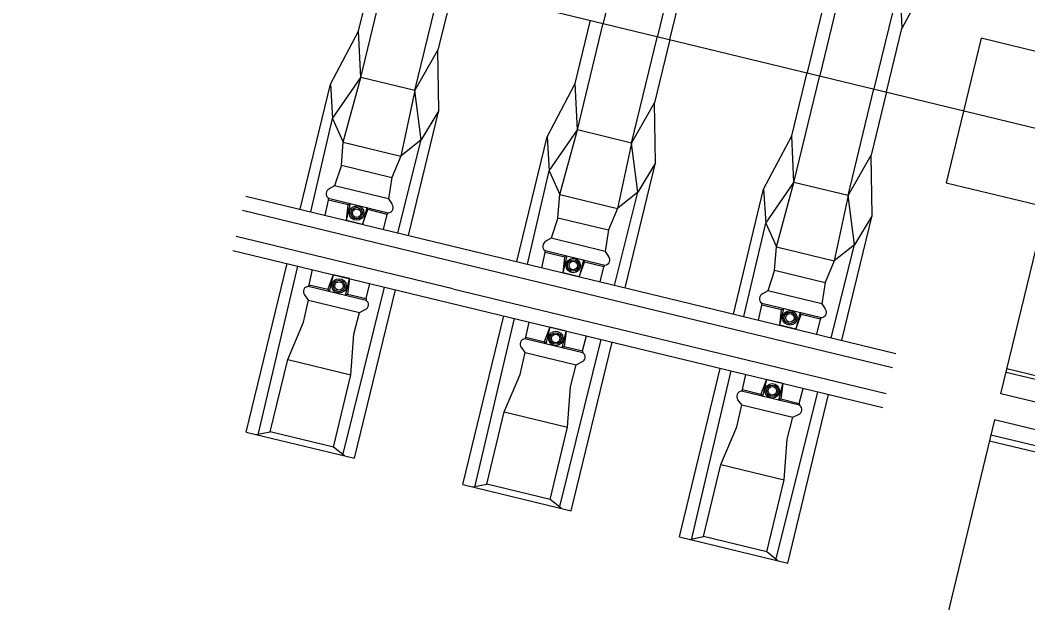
# Model space of a CAD drawing. Extents: x -7476540 to -746055, y -11317203 to -1129777.
# Drawn here: x -747599.599 to -747596.887, y -1131706.427 to -1131704.858 of the extents above; entities that cross this region are included whole.
import ezdxf

# ---------------------------------------------------------------- set-up
doc = ezdxf.new("R2010")
doc.units = 0
for name, color, linetype in [('KOL_ROST', 7, 'Continuous'), ('OSA_KOLEJ', 7, 'Continuous'), ('PREJEZD_KCE', 7, 'Continuous')]:
    doc.layers.add(name, color=color, linetype=linetype)

msp = doc.modelspace()

# ---------------------------------------------------------------- linework, layer by layer
at = {"layer": 'KOL_ROST'}
for p, q in [((-747597.8145, -1131704.6149), (-747597.8839, -1131704.902)), ((-747598.6882, -1131704.8879), (-747598.6469, -1131704.7174)), ((-747598.5366, -1131705.048), (-747598.4671, -1131704.7609)), ((-747597.8499, -1131704.9102), (-747597.8087, -1131704.7397)), ((-747597.2313, -1131704.756), (-747597.3008, -1131705.0431)), ((-747597.2313, -1131704.756), (-747597.2255, -1131704.8809)), ((-747597.1497, -1131704.7377), (-747597.2255, -1131704.8809)), ((-747598.4331, -1131704.7691), (-747598.4743, -1131704.9396)), ((-747597.4393, -1131704.8291), (-747597.4806, -1131704.9996)), ((-747598.105, -1131705.029), (-747598.0637, -1131704.8585)), ((-747598.764, -1131705.031), (-747598.6882, -1131704.8879)), ((-747598.6824, -1131705.0127), (-747598.6882, -1131704.8879)), ((-747597.2668, -1131705.0514), (-747597.2255, -1131704.8809)), ((-747597.9534, -1131705.1891), (-747597.8839, -1131704.902)), ((-747597.8499, -1131704.9102), (-747597.8912, -1131705.0807)), ((-747598.5366, -1131705.048), (-747598.4743, -1131704.9396)), ((-747598.4724, -1131705.1016), (-747598.4743, -1131704.9396)), ((-747597.5218, -1131705.1701), (-747597.4806, -1131704.9996)), ((-747598.8453, -1131705.3673), (-747598.764, -1131705.031)), ((-747598.764, -1131705.031), (-747598.7579, -1131705.123)), ((-747598.7579, -1131705.123), (-747598.6824, -1131705.0127)), ((-747598.5366, -1131705.048), (-747598.6824, -1131705.0127)), ((-747598.1808, -1131705.1722), (-747598.105, -1131705.029)), ((-747598.0992, -1131705.1538), (-747598.105, -1131705.029)), ((-747598.5366, -1131705.048), (-747598.5741, -1131705.2241)), ((-747598.5198, -1131705.1807), (-747598.5366, -1131705.048)), ((-747597.3703, -1131705.3302), (-747597.3008, -1131705.0431)), ((-747597.2668, -1131705.0514), (-747597.308, -1131705.2218)), ((-747597.9534, -1131705.1891), (-747597.8912, -1131705.0807)), ((-747597.8892, -1131705.2427), (-747597.8912, -1131705.0807)), ((-747598.5538, -1131705.4379), (-747598.4724, -1131705.1016)), ((-747598.4724, -1131705.1016), (-747598.5198, -1131705.1807)), ((-747598.817, -1131705.3742), (-747598.7579, -1131705.123)), ((-747598.7579, -1131705.123), (-747598.7296, -1131705.1865)), ((-747598.1748, -1131705.2642), (-747598.0992, -1131705.1538)), ((-747597.9534, -1131705.1891), (-747598.0992, -1131705.1538)), ((-747597.5977, -1131705.3133), (-747597.5218, -1131705.1701)), ((-747597.5161, -1131705.295), (-747597.5218, -1131705.1701)), ((-747598.7296, -1131705.1865), (-747598.5741, -1131705.2241)), ((-747598.582, -1131705.431), (-747598.5198, -1131705.1807)), ((-747598.5198, -1131705.1807), (-747598.5741, -1131705.2241)), ((-747598.2622, -1131705.5084), (-747598.1808, -1131705.1722)), ((-747598.1808, -1131705.1722), (-747598.1748, -1131705.2642)), ((-747597.9534, -1131705.1891), (-747597.9909, -1131705.3653)), ((-747597.9367, -1131705.3218), (-747597.9534, -1131705.1891)), ((-747598.5741, -1131705.2241), (-747598.5984, -1131705.282)), ((-747597.3703, -1131705.3302), (-747597.308, -1131705.2218)), ((-747597.3061, -1131705.3839), (-747597.308, -1131705.2218)), ((-747598.7344, -1131705.2491), (-747598.7526, -1131705.3044)), ((-747598.7344, -1131705.2491), (-747598.5984, -1131705.282)), ((-747597.9706, -1131705.579), (-747597.8892, -1131705.2427)), ((-747597.8892, -1131705.2427), (-747597.9367, -1131705.3218)), ((-747598.2338, -1131705.5153), (-747598.1748, -1131705.2642)), ((-747598.1748, -1131705.2642), (-747598.1464, -1131705.3276)), ((-747598.7526, -1131705.3044), (-747598.7668, -1131705.3124)), ((-747598.5984, -1131705.282), (-747598.6074, -1131705.3395)), ((-747597.5916, -1131705.4053), (-747597.5161, -1131705.295)), ((-747597.3703, -1131705.3302), (-747597.5161, -1131705.295)), ((-747598.9911, -1131705.332), (-747598.408, -1131705.4732)), ((-747598.1464, -1131705.3276), (-747597.9909, -1131705.3653)), ((-747597.9989, -1131705.5722), (-747597.9367, -1131705.3218)), ((-747597.9367, -1131705.3218), (-747597.9909, -1131705.3653)), ((-747597.679, -1131705.6496), (-747597.5977, -1131705.3133)), ((-747597.5977, -1131705.3133), (-747597.5916, -1131705.4053)), ((-747597.3703, -1131705.3302), (-747597.4077, -1131705.5064)), ((-747597.3535, -1131705.4629), (-747597.3703, -1131705.3302)), ((-747598.778, -1131705.3836), (-747598.7686, -1131705.3429)), ((-747598.7208, -1131705.3975), (-747598.7098, -1131705.3521)), ((-747598.7208, -1131705.3975), (-747598.7163, -1131705.3556)), ((-747598.7163, -1131705.3556), (-747598.7098, -1131705.3521)), ((-747598.6074, -1131705.3395), (-747598.5985, -1131705.3531)), ((-747599.0003, -1131705.37), (-747598.4172, -1131705.5112)), ((-747598.6661, -1131705.3626), (-747598.6771, -1131705.408)), ((-747598.6771, -1131705.408), (-747598.6633, -1131705.3684)), ((-747598.6633, -1131705.3684), (-747598.6661, -1131705.3626)), ((-747598.621, -1131705.4216), (-747598.6108, -1131705.3811)), ((-747597.9909, -1131705.3653), (-747598.0152, -1131705.4232)), ((-747597.3874, -1131705.7201), (-747597.3061, -1131705.3839)), ((-747597.3061, -1131705.3839), (-747597.3535, -1131705.4629)), ((-747598.6771, -1131705.408), (-747598.7208, -1131705.3975)), ((-747598.1513, -1131705.3902), (-747598.1695, -1131705.4455)), ((-747598.1513, -1131705.3902), (-747598.0152, -1131705.4232)), ((-747597.6507, -1131705.6564), (-747597.5916, -1131705.4053)), ((-747597.5916, -1131705.4053), (-747597.5633, -1131705.4687)), ((-747599.0172, -1131705.44), (-747598.4341, -1131705.5811)), ((-747598.0152, -1131705.4232), (-747598.0243, -1131705.4807)), ((-747598.1695, -1131705.4455), (-747598.1836, -1131705.4535)), ((-747597.5633, -1131705.4687), (-747597.4077, -1131705.5064)), ((-747597.4157, -1131705.7133), (-747597.3535, -1131705.4629)), ((-747597.3535, -1131705.4629), (-747597.4077, -1131705.5064)), ((-747599.0264, -1131705.478), (-747598.4433, -1131705.6192)), ((-747598.408, -1131705.4732), (-747597.8248, -1131705.6143)), ((-747598.1949, -1131705.5247), (-747598.1855, -1131705.484)), ((-747598.1376, -1131705.5386), (-747598.1266, -1131705.4932)), ((-747598.1332, -1131705.4967), (-747598.1266, -1131705.4932)), ((-747598.0243, -1131705.4807), (-747598.0154, -1131705.4942)), ((-747598.9905, -1131705.967), (-747598.8807, -1131705.5133)), ((-747598.9582, -1131705.9745), (-747598.8514, -1131705.5204)), ((-747598.4172, -1131705.5112), (-747597.834, -1131705.6523)), ((-747598.1376, -1131705.5386), (-747598.1332, -1131705.4967)), ((-747598.083, -1131705.5038), (-747598.094, -1131705.5491)), ((-747598.094, -1131705.5491), (-747598.0801, -1131705.5095)), ((-747598.0801, -1131705.5095), (-747598.083, -1131705.5038)), ((-747598.0379, -1131705.5627), (-747598.0276, -1131705.5222)), ((-747597.4077, -1131705.5064), (-747597.432, -1131705.5643)), ((-747598.8212, -1131705.5705), (-747598.8118, -1131705.53)), ((-747598.756, -1131705.5435), (-747598.7712, -1131705.5828)), ((-747598.756, -1131705.5435), (-747598.767, -1131705.5889)), ((-747598.7124, -1131705.554), (-747598.756, -1131705.5435)), ((-747598.094, -1131705.5491), (-747598.1376, -1131705.5386)), ((-747597.5681, -1131705.5314), (-747597.5863, -1131705.5866)), ((-747597.5681, -1131705.5314), (-747597.432, -1131705.5643)), ((-747598.7308, -1131706.0296), (-747598.6183, -1131705.5768)), ((-747598.7234, -1131705.5994), (-747598.7124, -1131705.554)), ((-747598.7124, -1131705.554), (-747598.7182, -1131705.5956)), ((-747598.668, -1131705.6076), (-747598.6578, -1131705.5672)), ((-747597.432, -1131705.5643), (-747597.4411, -1131705.6218)), ((-747598.8225, -1131705.6119), (-747598.8331, -1131705.5979)), ((-747598.7712, -1131705.5828), (-747598.767, -1131705.5889)), ((-747598.7182, -1131705.5956), (-747598.7234, -1131705.5994)), ((-747598.6989, -1131706.0376), (-747598.5891, -1131705.5839)), ((-747598.4341, -1131705.5812), (-747597.8509, -1131705.7223)), ((-747597.5863, -1131705.5866), (-747597.6005, -1131705.5946)), ((-747598.8365, -1131705.6709), (-747598.8225, -1131705.6119)), ((-747598.4433, -1131705.6192), (-747597.8601, -1131705.7603)), ((-747597.8248, -1131705.6143), (-747597.2417, -1131705.7554)), ((-747597.6117, -1131705.6658), (-747597.6023, -1131705.6251)), ((-747597.4411, -1131705.6218), (-747597.4322, -1131705.6353)), ((-747598.7004, -1131705.7039), (-747598.6859, -1131705.645)), ((-747598.7004, -1131705.7039), (-747598.6859, -1131705.645)), ((-747598.6858, -1131705.645), (-747598.67, -1131705.6373)), ((-747598.6858, -1131705.645), (-747598.67, -1131705.6373)), ((-747598.4073, -1131706.1082), (-747598.2975, -1131705.6544)), ((-747597.834, -1131705.6523), (-747597.2509, -1131705.7934)), ((-747597.5544, -1131705.6797), (-747597.5435, -1131705.6343)), ((-747597.5544, -1131705.6797), (-747597.55, -1131705.6378)), ((-747597.55, -1131705.6378), (-747597.5435, -1131705.6343)), ((-747597.4998, -1131705.6449), (-747597.5108, -1131705.6903)), ((-747597.5108, -1131705.6903), (-747597.497, -1131705.6506)), ((-747597.497, -1131705.6506), (-747597.4998, -1131705.6449)), ((-747598.8789, -1131705.7718), (-747598.8365, -1131705.6709)), ((-747598.375, -1131706.1156), (-747598.2682, -1131705.6615)), ((-747598.238, -1131705.7117), (-747598.2287, -1131705.6711)), ((-747598.1729, -1131705.6846), (-747598.1881, -1131705.7239)), ((-747598.1729, -1131705.6846), (-747598.1839, -1131705.73)), ((-747598.1292, -1131705.6952), (-747598.1729, -1131705.6846)), ((-747597.5108, -1131705.6903), (-747597.5544, -1131705.6797)), ((-747597.4547, -1131705.7038), (-747597.4445, -1131705.6633)), ((-747598.7088, -1131705.8129), (-747598.7004, -1131705.7039)), ((-747598.7088, -1131705.8129), (-747598.7004, -1131705.7039)), ((-747598.1402, -1131705.7405), (-747598.1292, -1131705.6952)), ((-747598.1292, -1131705.6952), (-747598.1351, -1131705.7367)), ((-747598.0849, -1131705.7487), (-747598.0747, -1131705.7084)), ((-747598.2393, -1131705.753), (-747598.2499, -1131705.739)), ((-747598.1881, -1131705.7239), (-747598.1839, -1131705.73)), ((-747598.1476, -1131706.1707), (-747598.0351, -1131705.7179)), ((-747598.1351, -1131705.7367), (-747598.1402, -1131705.7405)), ((-747598.1157, -1131706.1787), (-747598.0059, -1131705.725)), ((-747597.8509, -1131705.7223), (-747597.2678, -1131705.8634)), ((-747598.2534, -1131705.8121), (-747598.2393, -1131705.753)), ((-747597.8601, -1131705.7603), (-747597.277, -1131705.9014)), ((-747598.926, -1131705.9662), (-747598.8789, -1131705.7718)), ((-747598.8789, -1131705.7718), (-747598.7088, -1131705.8129)), ((-747598.1173, -1131705.845), (-747598.1028, -1131705.7861)), ((-747598.1173, -1131705.845), (-747598.1028, -1131705.7861)), ((-747598.1027, -1131705.7861), (-747598.0868, -1131705.7785)), ((-747598.1027, -1131705.7861), (-747598.0868, -1131705.7785)), ((-747598.7559, -1131706.0073), (-747598.7088, -1131705.8129)), ((-747598.2958, -1131705.9129), (-747598.2534, -1131705.8121)), ((-747597.8242, -1131706.2493), (-747597.7144, -1131705.7956)), ((-747597.7919, -1131706.2568), (-747597.6851, -1131705.8026)), ((-747597.6549, -1131705.8528), (-747597.6455, -1131705.8122)), ((-747598.1257, -1131705.9541), (-747598.1173, -1131705.845)), ((-747598.1257, -1131705.9541), (-747598.1173, -1131705.845)), ((-747597.5897, -1131705.8257), (-747597.6049, -1131705.865)), ((-747597.5897, -1131705.8257), (-747597.6007, -1131705.8711)), ((-747597.5461, -1131705.8363), (-747597.5897, -1131705.8257)), ((-747597.5571, -1131705.8817), (-747597.5461, -1131705.8363)), ((-747597.5461, -1131705.8363), (-747597.5519, -1131705.8778)), ((-747597.6049, -1131705.865), (-747597.6007, -1131705.8711)), ((-747597.5645, -1131706.3118), (-747597.452, -1131705.8591)), ((-747597.5326, -1131706.3198), (-747597.4228, -1131705.8661)), ((-747597.5017, -1131705.8899), (-747597.4915, -1131705.8495)), ((-747597.6702, -1131705.9532), (-747597.6562, -1131705.8942)), ((-747597.6562, -1131705.8942), (-747597.6668, -1131705.8801)), ((-747597.5519, -1131705.8778), (-747597.5571, -1131705.8817)), ((-747598.3428, -1131706.1073), (-747598.2958, -1131705.9129)), ((-747598.2958, -1131705.9129), (-747598.1257, -1131705.9541)), ((-747597.5341, -1131705.9861), (-747597.5196, -1131705.9272)), ((-747597.5341, -1131705.9861), (-747597.5196, -1131705.9272)), ((-747597.5195, -1131705.9272), (-747597.5037, -1131705.9196)), ((-747597.5195, -1131705.9272), (-747597.5037, -1131705.9196)), ((-747598.1727, -1131706.1485), (-747598.1257, -1131705.9541)), ((-747597.7126, -1131706.054), (-747597.6702, -1131705.9532)), ((-747598.9905, -1131705.967), (-747598.6989, -1131706.0376)), ((-747598.9633, -1131705.9736), (-747598.926, -1131705.9662)), ((-747598.7559, -1131706.0073), (-747598.926, -1131705.9662)), ((-747598.7261, -1131706.031), (-747598.7559, -1131706.0073)), ((-747597.5425, -1131706.0952), (-747597.5341, -1131705.9861)), ((-747597.5425, -1131706.0952), (-747597.5341, -1131705.9861)), ((-747597.7597, -1131706.2484), (-747597.7126, -1131706.054)), ((-747597.7126, -1131706.054), (-747597.5425, -1131706.0952)), ((-747598.4073, -1131706.1082), (-747598.1157, -1131706.1787)), ((-747598.3801, -1131706.1147), (-747598.3428, -1131706.1073)), ((-747598.1727, -1131706.1485), (-747598.3428, -1131706.1073)), ((-747597.5896, -1131706.2896), (-747597.5425, -1131706.0952)), ((-747598.1429, -1131706.1721), (-747598.1727, -1131706.1485)), ((-747597.8242, -1131706.2493), (-747597.5326, -1131706.3198)), ((-747597.7969, -1131706.2559), (-747597.7597, -1131706.2484)), ((-747597.5896, -1131706.2896), (-747597.7597, -1131706.2484)), ((-747597.5598, -1131706.3132), (-747597.5896, -1131706.2896))]:
    msp.add_line(p, q, dxfattribs=at)
for points in [[(-747597.8985, -1131704.3456), (-747597.9228, -1131704.4035), (-747597.9602, -1131704.5796), (-747598.0297, -1131704.8667)], [(-747597.3153, -1131704.4867), (-747597.3396, -1131704.5446), (-747597.3771, -1131704.7207), (-747597.4466, -1131705.0078)], [(-747598.7344, -1131705.2491), (-747598.7296, -1131705.1865), (-747598.6824, -1131705.0127), (-747598.6129, -1131704.7256)], [(-747598.1513, -1131705.3902), (-747598.1464, -1131705.3276), (-747598.0992, -1131705.1538), (-747598.0297, -1131704.8667)], [(-747597.5681, -1131705.5314), (-747597.5633, -1131705.4687), (-747597.5161, -1131705.295), (-747597.4466, -1131705.0078)], [(-747598.6074, -1131705.3395), (-747598.7526, -1131705.3044)], [(-747598.7686, -1131705.3429), (-747598.7691, -1131705.3377)], [(-747598.7691, -1131705.3377), (-747598.608, -1131705.3767)], [(-747598.7163, -1131705.3556), (-747598.7686, -1131705.3429)], [(-747598.6108, -1131705.3811), (-747598.6633, -1131705.3684)], [(-747598.6108, -1131705.3811), (-747598.608, -1131705.3767)], [(-747598.0243, -1131705.4807), (-747598.1695, -1131705.4455)], [(-747598.1855, -1131705.484), (-747598.186, -1131705.4788)], [(-747598.186, -1131705.4788), (-747598.0248, -1131705.5178)], [(-747598.1332, -1131705.4967), (-747598.1855, -1131705.484)], [(-747598.0276, -1131705.5222), (-747598.0801, -1131705.5095)], [(-747598.0276, -1131705.5222), (-747598.0248, -1131705.5178)], [(-747598.8212, -1131705.5705), (-747598.8238, -1131705.5751)], [(-747598.6678, -1131705.6129), (-747598.8238, -1131705.5751)], [(-747598.8212, -1131705.5705), (-747598.7712, -1131705.5826)], [(-747598.7182, -1131705.5955), (-747598.668, -1131705.6076)], [(-747597.4411, -1131705.6218), (-747597.5863, -1131705.5866)], [(-747598.8225, -1131705.6119), (-747598.6858, -1131705.645)], [(-747598.668, -1131705.6076), (-747598.6678, -1131705.6129)], [(-747598.668, -1131705.6076), (-747598.6678, -1131705.6129)], [(-747597.6023, -1131705.6251), (-747597.6028, -1131705.62)], [(-747597.6028, -1131705.62), (-747597.4417, -1131705.6589)], [(-747597.55, -1131705.6378), (-747597.6023, -1131705.6251)], [(-747597.4445, -1131705.6633), (-747597.497, -1131705.6506)], [(-747597.4445, -1131705.6633), (-747597.4417, -1131705.6589)], [(-747598.238, -1131705.7117), (-747598.2406, -1131705.7162)], [(-747598.238, -1131705.7117), (-747598.188, -1131705.7238)], [(-747598.0847, -1131705.754), (-747598.2406, -1131705.7162)], [(-747598.135, -1131705.7366), (-747598.0849, -1131705.7487)], [(-747598.2393, -1131705.753), (-747598.1027, -1131705.7861)], [(-747598.0849, -1131705.7487), (-747598.0847, -1131705.754)], [(-747598.0849, -1131705.7487), (-747598.0847, -1131705.754)], [(-747597.6549, -1131705.8528), (-747597.6575, -1131705.8574)], [(-747597.5015, -1131705.8951), (-747597.6575, -1131705.8574)], [(-747597.6549, -1131705.8528), (-747597.6049, -1131705.8649)], [(-747597.6562, -1131705.8942), (-747597.5195, -1131705.9272)], [(-747597.5519, -1131705.8777), (-747597.5017, -1131705.8899)], [(-747597.5017, -1131705.8899), (-747597.5015, -1131705.8951)], [(-747597.5017, -1131705.8899), (-747597.5015, -1131705.8951)]]:
    msp.add_lwpolyline(points, dxfattribs=at)
for centre, radius in [((-747598.6932, -1131705.3777), 0.0195), ((-747598.6932, -1131705.3777), 0.0155), ((-747598.6932, -1131705.3777), 0.0115), ((-747598.1101, -1131705.5188), 0.0195), ((-747598.1101, -1131705.5188), 0.0155), ((-747598.1101, -1131705.5188), 0.0115), ((-747598.7407, -1131705.5739), 0.0195), ((-747598.7407, -1131705.5739), 0.0155), ((-747598.7407, -1131705.5739), 0.0115), ((-747597.5269, -1131705.6599), 0.0195), ((-747597.5269, -1131705.6599), 0.0155), ((-747597.5269, -1131705.6599), 0.0115), ((-747598.1575, -1131705.7151), 0.0195), ((-747598.1575, -1131705.7151), 0.0155), ((-747598.1575, -1131705.7151), 0.0115), ((-747597.5744, -1131705.8562), 0.0195), ((-747597.5744, -1131705.8562), 0.0155), ((-747597.5744, -1131705.8562), 0.0115)]:
    msp.add_circle(centre, radius, dxfattribs=at)
for centre, radius, start, end in [((-747598.7614, -1131705.3256), 0.0143, 111.8793, 237.4076), ((-747598.6093, -1131705.3625), 0.0143, 275.3846, 40.913), ((-747598.1783, -1131705.4668), 0.0143, 111.8793, 237.4076), ((-747598.0262, -1131705.5036), 0.0143, 275.3846, 40.913), ((-747598.8229, -1131705.5887), 0.0137, 93.7356, 221.9576), ((-747597.5951, -1131705.6079), 0.0143, 111.8793, 237.4076), ((-747598.6748, -1131705.6246), 0.0137, 290.8346, 59.0566), ((-747598.6748, -1131705.6246), 0.0137, 290.8346, 59.0566), ((-747597.443, -1131705.6447), 0.0143, 275.3846, 40.913), ((-747598.2398, -1131705.7299), 0.0137, 93.7356, 221.9576), ((-747598.0917, -1131705.7657), 0.0137, 290.8346, 59.0566), ((-747598.0917, -1131705.7657), 0.0137, 290.8346, 59.0566), ((-747597.6566, -1131705.871), 0.0137, 93.7356, 221.9576), ((-747597.5085, -1131705.9068), 0.0137, 290.8346, 59.0566), ((-747597.5085, -1131705.9068), 0.0137, 290.8346, 59.0566)]:
    msp.add_arc(centre, radius, start, end, dxfattribs=at)
at = {"layer": 'OSA_KOLEJ'}
msp.add_lwpolyline([(-747601.6502, -1131703.9906), (-747586.6822, -1131707.6128)], dxfattribs=at)
at = {"layer": 'PREJEZD_KCE'}
for p, q in [((-747597.0126, -1131704.9071), (-747597.1067, -1131705.2959)), ((-747596.7434, -1131704.9722), (-747597.0126, -1131704.9071)), ((-747596.9592, -1131705.864), (-747596.7904, -1131705.1666)), ((-747597.1067, -1131705.2959), (-747596.8375, -1131705.361)), ((-747596.9451, -1131705.8057), (-747595.1956, -1131706.229)), ((-747596.9429, -1131705.7964), (-747595.1934, -1131706.2198)), ((-747595.2097, -1131706.2874), (-747596.9592, -1131705.864)), ((-747596.9761, -1131705.934), (-747597.1422, -1131706.6201)), ((-747595.2266, -1131706.3573), (-747596.9761, -1131705.934)), ((-747595.2366, -1131706.3987), (-747596.9861, -1131705.9753)), ((-747595.2405, -1131706.4146), (-747596.99, -1131705.9913))]:
    msp.add_line(p, q, dxfattribs=at)

doc.saveas('drawing.dxf')
